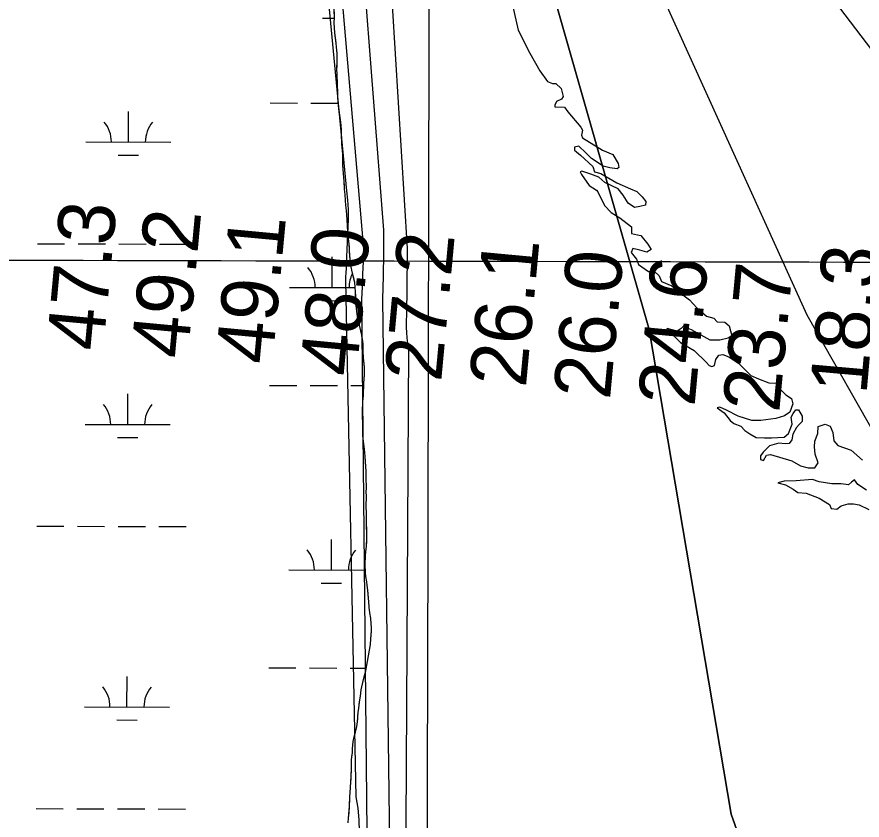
# Model space of a CAD drawing. Extents: x 3172297 to 3210190, y 958463 to 983887.
# Drawn here: x 3196941 to 3197937, y 975333 to 976279 of the extents above; entities that cross this region are included whole.
import ezdxf

# ---------------------------------------------------------------- set-up
doc = ezdxf.new("R2010")
doc.units = 0
for name, color, linetype in [('V-GRID-MAJR', 7, 'Continuous'), ('V-RIVR-EDGE', 7, 'Continuous'), ('V-RIVR-RANG', 7, 'Continuous'), ('V-SITE-VEGE', 7, 'Continuous'), ('V-TOPO-DPTH', 7, 'Continuous'), ('V-TOPO-MAJR', 7, 'Continuous'), ('V-TOPO-MINR', 7, 'Continuous'), ('V-TOPO-WATR', 7, 'Continuous'), ('V-WETL-SWMP', 7, 'Continuous')]:
    doc.layers.add(name, color=color, linetype=linetype)

msp = doc.modelspace()

# ---------------------------------------------------------------- linework, layer by layer
at = {"layer": 'V-GRID-MAJR'}
for points in [[(3197398.31, 963867.9), (3197412.41, 969928.19), (3197426.52, 975991.57), (3197440.63, 982054.99), (3197440.64, 982058.03)], [(3176574.87, 976046.16), (3181787.78, 976031.37), (3187000.69, 976017.35), (3192213.6, 976004.08), (3197426.52, 975991.57), (3202639.44, 975979.81), (3207852.35, 975968.82)]]:
    msp.add_spline(points, degree=3, dxfattribs=at)
at = {"layer": 'V-RIVR-EDGE'}
for points in [[(3197525.28, 976292.89), (3197532.03, 976263.59), (3197545.61, 976236.55), (3197557.5, 976215.48), (3197566.57, 976202.95), (3197572.53, 976200.66), (3197576.51, 976200.65), (3197582.75, 976194.67), (3197585, 976185.56), (3197583.01, 976182.44), (3197577.03, 976179.61), (3197575.03, 976175.07), (3197575.31, 976173.08), (3197586.39, 976172.77), (3197590.64, 976167.35), (3197605.95, 976149.4), (3197607.93, 976145.7), (3197606.78, 976140.02), (3197607.63, 976136.61), (3197631.19, 976122.05), (3197643.4, 976117.19), (3197649.91, 976106.65), (3197650.47, 976101.82), (3197648.76, 976100.11), (3197639.95, 976101.56), (3197631.99, 976103.28), (3197618.37, 976112.41), (3197611.85, 976118.97), (3197603.34, 976126.95), (3197598.5, 976125.83), (3197598.49, 976122.13), (3197605.59, 976116.14), (3197619.77, 976103.03), (3197621.74, 976096.77), (3197629.41, 976094.76), (3197648.43, 976083.63), (3197664.34, 976076.48), (3197672.01, 976073.62), (3197678.25, 976067.35), (3197682.5, 976061.93), (3197682.2, 976057.39), (3197675.37, 976055.7), (3197669.12, 976054.86), (3197661.74, 976059.71), (3197655.79, 976069.11), (3197649.84, 976076.8), (3197634.22, 976084.23), (3197627.13, 976090.22), (3197617.76, 976093.94), (3197606.96, 976097.66), (3197604.97, 976096.81), (3197606.67, 976093.68), (3197615.73, 976080.58), (3197624.25, 976075.16), (3197625.95, 976073.16), (3197633.59, 976057.22), (3197641.53, 976048.96), (3197651.75, 976042.68), (3197665.65, 976031.84), (3197665.63, 976023.88), (3197672.73, 976022.44), (3197676.43, 976021.86), (3197684.93, 976011.61), (3197688.61, 976005.34), (3197683.49, 976001.94), (3197675.53, 976004.24), (3197667.29, 976006.53), (3197665.01, 976001.71), (3197671.24, 975993.73), (3197673.78, 975987.47)], [(3197673.78, 975987.47), (3197685.42, 975979.2), (3197692.81, 975979.46), (3197698.2, 975974.33), (3197701.03, 975967.5), (3197712.96, 975962.35), (3197721.18, 975955.23), (3197733.95, 975945.81), (3197742.46, 975936.69), (3197753.81, 975926.72), (3197762.61, 975924.13), (3197766.3, 975920.15), (3197775.68, 975919.55), (3197780.5, 975915.28), (3197783.6, 975903.61), (3197779.61, 975900.78), (3197769.66, 975898.25), (3197758.29, 975898.27), (3197736.14, 975910.55), (3197726.48, 975914.56), (3197724.2, 975912), (3197719.36, 975909.17), (3197707.71, 975912.05), (3197706.57, 975907.78), (3197714.52, 975904.35), (3197723.31, 975895.52), (3197739.21, 975886.1), (3197753.39, 975872.41), (3197757.08, 975868.71), (3197760.2, 975867.56), (3197763.33, 975868.41), (3197765.05, 975875.51), (3197768.48, 975880.62), (3197773.31, 975881.46), (3197780.13, 975878.89), (3197791.77, 975871.47), (3197806.23, 975856.93), (3197815.32, 975852.93), (3197827.25, 975848.35), (3197835.49, 975847.76), (3197839.46, 975841.78), (3197847.4, 975834.09), (3197854.21, 975829.52), (3197855.62, 975823.26), (3197852.18, 975813.6), (3197845.91, 975809.35), (3197835.67, 975805.97), (3197818.04, 975803.74), (3197807.52, 975803.76), (3197791.04, 975808.92), (3197777.41, 975816.06), (3197769.46, 975819.49), (3197766.33, 975818.65), (3197774.56, 975812.94), (3197781.93, 975803.83), (3197786.19, 975800.4), (3197794.43, 975797.26), (3197799.25, 975792.13), (3197804.92, 975788.13), (3197812.59, 975783.85), (3197822.25, 975783.54), (3197830.5, 975783.52), (3197845.28, 975784.34), (3197850.7, 975788.59), (3197854.99, 975799.38), (3197853.59, 975807.63), (3197856.16, 975812.17), (3197859.01, 975816.43), (3197862.42, 975816.42), (3197866.67, 975808.74), (3197866.65, 975802.76), (3197863.23, 975799.08), (3197860.1, 975795.67), (3197855.81, 975787.72), (3197854.37, 975780.9), (3197851.24, 975776.65), (3197846.69, 975776.37), (3197839.3, 975776.96), (3197828.2, 975774.15), (3197820.51, 975766.49), (3197817.65, 975762.23), (3197817.64, 975757.68), (3197821.05, 975756.54), (3197824.76, 975762.78), (3197829.31, 975763.91), (3197854.6, 975756.45), (3197864.53, 975750.46), (3197873.62, 975747.88), (3197881.58, 975747.86), (3197885.58, 975754.1), (3197881.91, 975764.06), (3197881.36, 975772.59), (3197881.66, 975779.41), (3197885.1, 975788.5), (3197885.69, 975796.75), (3197893.94, 975799.57), (3197899.62, 975797.28), (3197902.73, 975789.6), (3197903.84, 975779.93), (3197908.66, 975774.23), (3197924.57, 975768.79)], [(3197924.57, 975768.79), (3197937.62, 975757.1)], [(3197942.36, 975721.55), (3197932.14, 975728.4), (3197928.18, 975734.1), (3197924.76, 975731.26), (3197921.34, 975727.86), (3197912.53, 975729.02), (3197901.44, 975729.33), (3197886.66, 975731.36), (3197878.71, 975734.22), (3197859.66, 975732.56), (3197845.44, 975732.31), (3197838.04, 975730.34), (3197847.14, 975728.04), (3197856.22, 975722.9), (3197861.61, 975718.91), (3197871.28, 975718.03), (3197886.61, 975712.31), (3197898.82, 975704.89), (3197900.8, 975700.33), (3197907.34, 975699.18), (3197912.46, 975703.43), (3197921, 975705.68), (3197926.97, 975705.67), (3197933.79, 975704.51), (3197945.15, 975698.8)]]:
    msp.add_lwpolyline(points, dxfattribs=at)
at = {"layer": 'V-SITE-VEGE'}
for p, q in [((3197315.36, 976278.88), (3197315.21, 976291.64)), ((3197315.29, 976272.16), (3197315.36, 976278.88)), ((3197315.51, 976266.12), (3197315.29, 976272.16)), ((3197315.92, 976260.46), (3197315.51, 976266.12)), ((3197317.51, 976248.19), (3197315.92, 976260.46)), ((3197318.01, 976243.39), (3197317.51, 976248.19)), ((3197318.62, 976235.92), (3197318.01, 976243.39)), ((3197318.83, 976231.79), (3197318.62, 976235.92)), ((3197318.85, 976227.85), (3197318.83, 976231.79)), ((3197318.32, 976217.2), (3197318.85, 976227.85)), ((3197318.63, 976211.93), (3197318.32, 976217.2)), ((3197318.75, 976207.42), (3197318.63, 976211.93)), ((3197319.17, 976198.31), (3197318.75, 976207.42)), ((3197319.43, 976184.11), (3197319.17, 976198.31)), ((3197320.14, 976174.71), (3197319.43, 976184.11)), ((3197322.82, 976155.25), (3197320.14, 976174.71)), ((3197323.72, 976146.71), (3197322.82, 976155.25)), ((3197323.84, 976141.53), (3197323.72, 976146.71)), ((3197324.37, 976129.35), (3197323.84, 976141.53)), ((3197325.39, 976117.84), (3197324.37, 976129.35)), ((3197325.44, 976104.51), (3197325.39, 976117.84)), ((3197325.75, 976099.33), (3197325.44, 976104.51)), ((3197326.87, 976085.81), (3197325.75, 976099.33)), ((3197327.39, 976076.41), (3197326.87, 976085.81)), ((3197328.09, 976069.79), (3197327.39, 976076.41)), ((3197328.6, 976063.08), (3197328.09, 976069.79)), ((3197328.92, 976057.32), (3197328.6, 976063.08)), ((3197329.62, 976051.19), (3197328.92, 976057.32)), ((3197330.62, 976040.45), (3197329.62, 976051.19)), ((3197330.95, 976033.26), (3197330.62, 976040.45)), ((3197331.07, 976026.54), (3197330.95, 976033.26)), ((3197331.57, 976021.17), (3197331.07, 976026.54)), ((3197332.77, 976011.96), (3197331.57, 976021.17)), ((3197333.6, 975998.25), (3197332.77, 976011.96)), ((3197334.5, 975989.14), (3197333.6, 975998.25)), ((3197335.49, 975982.81), (3197334.5, 975989.14)), ((3197337.15, 975975.33), (3197335.49, 975982.81)), ((3197339.3, 975966.33), (3197337.15, 975975.33)), ((3197340.31, 975955.2), (3197339.3, 975966.33)), ((3197340.75, 975943.6), (3197340.31, 975955.2)), ((3197341.06, 975939.09), (3197340.75, 975943.6)), ((3197341.75, 975932.76), (3197341.06, 975939.09)), ((3197342.35, 975929.21), (3197341.75, 975932.76)), ((3197342.85, 975924.42), (3197342.35, 975929.21)), ((3197343.44, 975921.45), (3197342.85, 975924.42)), ((3197345.09, 975915.99), (3197343.44, 975921.45)), ((3197346.75, 975909.37), (3197345.09, 975915.99)), ((3197347.64, 975904.39), (3197346.75, 975909.37)), ((3197348.73, 975897.29), (3197347.64, 975904.39)), ((3197349.13, 975893.65), (3197348.73, 975897.29)), ((3197349.44, 975888.57), (3197349.13, 975893.65)), ((3197349.45, 975885.31), (3197349.44, 975888.57)), ((3197349.87, 975877.63), (3197349.45, 975885.31)), ((3197350.88, 975866.03), (3197349.87, 975877.63)), ((3197350.92, 975857.59), (3197350.88, 975866.03)), ((3197350.29, 975847.51), (3197350.92, 975857.59)), ((3197349.59, 975833.31), (3197350.29, 975847.51)), ((3197349.04, 975826.02), (3197349.59, 975833.31)), ((3197348.71, 975814.41), (3197349.04, 975826.02)), ((3197349.09, 975795.03), (3197348.71, 975814.41)), ((3197348.94, 975786.2), (3197349.09, 975795.03)), ((3197349.14, 975782.08), (3197348.94, 975786.2)), ((3197351.33, 975766.06), (3197349.14, 975782.08)), ((3197351.73, 975761.27), (3197351.33, 975766.06)), ((3197352.67, 975743.81), (3197351.73, 975761.27)), ((3197352.92, 975732.69), (3197352.67, 975743.81)), ((3197352.88, 975718.97), (3197353.24, 975725.01)), ((3197353.32, 975728.18), (3197352.92, 975732.69)), ((3197353.24, 975725.01), (3197353.32, 975728.18)), ((3197353.09, 975715.51), (3197352.88, 975718.97)), ((3197353.1, 975711.77), (3197353.09, 975715.51)), ((3197352.94, 975705.34), (3197353.1, 975711.77)), ((3197352.96, 975701.32), (3197352.94, 975705.34)), ((3197353.18, 975696.04), (3197352.96, 975701.32)), ((3197353.23, 975688.86), (3197353.18, 975696.04)), ((3197353.41, 975684.88), (3197353.23, 975688.86)), ((3197353.65, 975665.66), (3197353.41, 975684.88)), ((3197353.15, 975655.39), (3197353.65, 975665.66)), ((3197352.41, 975649.63), (3197353.15, 975655.39)), ((3197351.62, 975634.66), (3197351.96, 975644.26)), ((3197351.96, 975644.26), (3197352.41, 975649.63)), ((3197352.05, 975624.21), (3197351.62, 975634.66)), ((3197352.54, 975620.18), (3197352.05, 975624.21)), ((3197353.53, 975613.95), (3197352.54, 975620.18)), ((3197353.93, 975609.73), (3197353.53, 975613.95)), ((3197354.82, 975603.78), (3197353.93, 975609.73)), ((3197355.73, 975594.29), (3197354.82, 975603.78)), ((3197355.94, 975590.55), (3197355.73, 975594.29)), ((3197356.54, 975583.84), (3197355.94, 975590.55)), ((3197357.34, 975577.13), (3197356.54, 975583.84)), ((3197358.23, 975570.99), (3197357.34, 975577.13)), ((3197358.93, 975564.47), (3197358.23, 975570.99)), ((3197359.14, 975559.96), (3197358.93, 975564.47)), ((3197358.53, 975546.53), (3197359.06, 975556.51)), ((3197359.06, 975556.51), (3197359.14, 975559.96)), ((3197357.89, 975540.1), (3197358.53, 975546.53)), ((3197355.74, 975526.65), (3197357.89, 975540.1)), ((3197353.49, 975515.52), (3197355.74, 975526.65)), ((3197352.27, 975508.99), (3197353.49, 975515.52)), ((3197349.82, 975498.9), (3197351.33, 975504.76)), ((3197351.33, 975504.76), (3197352.27, 975508.99)), ((3197347.75, 975490.07), (3197349.82, 975498.9)), ((3197345.98, 975479.22), (3197347.1, 975486.71)), ((3197347.1, 975486.71), (3197347.75, 975490.07)), ((3197345.15, 975472.6), (3197345.98, 975479.22)), ((3197343.48, 975459.73), (3197344.03, 975464.82)), ((3197344.03, 975464.82), (3197345.15, 975472.6)), ((3197342.56, 975448.89), (3197343.48, 975459.73)), ((3197341.82, 975443.51), (3197342.56, 975448.89)), ((3197338.9, 975431.12), (3197340.41, 975436.89)), ((3197340.41, 975436.89), (3197341.82, 975443.51)), ((3197336.85, 975417.2), (3197337.68, 975425.65)), ((3197337.68, 975425.65), (3197338.9, 975431.12)), ((3197336.59, 975412.6), (3197336.85, 975417.2)), ((3197335.66, 975404.34), (3197336.59, 975412.6)), ((3197335.5, 975396.24), (3197335.68, 975400.22)), ((3197335.52, 975391.96), (3197335.5, 975396.24)), ((3197335.68, 975400.22), (3197335.66, 975404.34)), ((3197334.87, 975377.89), (3197335.52, 975391.96)), ((3197334.54, 975372.02), (3197334.87, 975377.89)), ((3197333.61, 975360.78), (3197333.87, 975365.3)), ((3197333.87, 975365.3), (3197334.54, 975372.02)), ((3197333.23, 975349.68), (3197333.55, 975357.67)), ((3197333.55, 975357.67), (3197333.61, 975360.78)), ((3197332.02, 975335.25), (3197333.23, 975349.68)), ((3197331.48, 975329.95), (3197332.02, 975335.25))]:
    msp.add_line(p, q, dxfattribs=at)
at = {"layer": 'V-TOPO-DPTH'}
for points in [[(3197961.42, 975054.84), (3197823.61, 975244.14), (3197820.36, 975248.12), (3197817.68, 975252.5), (3197815.38, 975257.15), (3197794, 975308.92), (3197783, 975340.04), (3197686.4, 975911.11), (3197436.47, 976785.83)], [(3197535.31, 976782.55), (3198129.71, 976002.52), (3198131.84, 976000.15), (3198133.84, 975997.65), (3198201.48, 975903.62), (3198203.41, 975900.92), (3198205.33, 975898.21), (3198207.24, 975895.49), (3198209.14, 975892.76), (3198212.41, 975888.02), (3198212.66, 975887.66), (3198213.65, 975886.21), (3198214.13, 975885.48), (3198214.37, 975885.11), (3198974.01, 974919.55), (3198977.69, 974920.47)], [(3197535.31, 976782.55), (3198129.71, 976002.52), (3198131.84, 976000.15), (3198133.84, 975997.65), (3198201.48, 975903.62), (3198203.41, 975900.92), (3198205.33, 975898.21), (3198207.24, 975895.49), (3198209.14, 975892.76), (3198212.41, 975888.02), (3198212.66, 975887.66), (3198213.65, 975886.21), (3198214.13, 975885.48), (3198214.37, 975885.11), (3198974.01, 974919.55), (3198977.69, 974920.47)]]:
    msp.add_lwpolyline(points, dxfattribs=at)
at = {"layer": 'V-TOPO-MAJR'}
msp.add_lwpolyline([(3197283.18, 976777.67), (3197349.56, 976005.85), (3197349.16, 975990.97), (3197348.68, 975976.1), (3197348.07, 975961.23), (3197347.39, 975946.36), (3197355, 975201.63), (3197352.66, 975178.08), (3197350.22, 975154.55), (3197347.71, 975131.02), (3197336.2, 974152), (3197332.34, 974132.39), (3197328.39, 974112.8), (3197426.9, 972898.59), (3197409.68, 971735.99)], dxfattribs=at)
at = {"layer": 'V-TOPO-MINR'}
for points in [[(3197351.78, 976809.22), (3197400.99, 976006.5), (3197401.02, 975988.92), (3197400.96, 975971.34), (3197400.78, 975953.75), (3197400.52, 975936.17), (3197400.09, 975913.51), (3197400.2, 975907.28), (3197400.62, 975901.09), (3197401.48, 975894.94), (3197402.65, 975888.83), (3197398.87, 975187.69), (3197398.02, 975178.4), (3197397.14, 975169.11), (3197396.23, 975159.82), (3197395.3, 975150.54), (3197393.89, 975136.8), (3197393.74, 975134.39), (3197393.73, 975131.99), (3197394.25, 975127.2), (3197384.39, 974103.29)], [(3197260.65, 976798.86), (3197329.78, 976074.41), (3197331.03, 976063.35), (3197331.5, 976052.22), (3197331.46, 976041.06), (3197329.37, 975987.69), (3197329.15, 975982.8), (3197328.92, 975977.91), (3197328.64, 975973.02), (3197328.33, 975968.13), (3197340.85, 975360.7), (3197343.04, 975347.11), (3197344.39, 975333.47), (3197344.5, 975319.77), (3197343.78, 975306.03), (3197334.14, 975207.93), (3197332.86, 975195.14), (3197331.54, 975182.35), (3197330.18, 975169.57), (3197328.79, 975156.78), (3197311.05, 974136.85)], [(3197478.43, 976795.96), (3197872.17, 975928.26), (3198421.28, 974962.34), (3198626.95, 974667.64), (3198630.42, 974661.62), (3198633.8, 974655.54), (3198668.76, 974591.09), (3198674.19, 974580.93), (3198679.51, 974570.72), (3198684.7, 974560.44), (3198689.79, 974550.1), (3198694.69, 974539.68), (3198699.43, 974529.19), (3198703.92, 974518.59), (3198708.25, 974507.92), (3198729.38, 974454.07), (3198735.05, 974440.43), (3198741.08, 974426.97), (3198747.65, 974413.75), (3198754.58, 974400.71), (3198915.5, 974030.38)], [(3197436.47, 976785.83), (3197686.4, 975911.11), (3197783, 975340.04), (3197794, 975308.92), (3197815.38, 975257.15), (3197817.68, 975252.5), (3197820.36, 975248.12), (3197823.61, 975244.14), (3197961.42, 975054.84)], [(3197324.52, 976653.25), (3197373.47, 976027.92), (3197373.15, 976000.91), (3197372.69, 975973.9), (3197372.02, 975946.9), (3197381.08, 975242.99), (3197377.81, 975208.33), (3197374.45, 975173.67), (3197365.73, 974170.18), (3197359.68, 974137.53), (3197353.51, 974104.9), (3197477.75, 972841.01), (3197437.28, 971737.92)]]:
    msp.add_lwpolyline(points, dxfattribs=at)
at = {"layer": 'V-TOPO-WATR'}
msp.add_lwpolyline([(3197535.31, 976782.55), (3198129.71, 976002.52), (3198131.84, 976000.15), (3198133.84, 975997.65), (3198201.48, 975903.62), (3198203.41, 975900.92), (3198205.33, 975898.21), (3198207.24, 975895.49), (3198209.14, 975892.76), (3198212.41, 975888.02), (3198212.66, 975887.66), (3198213.65, 975886.21), (3198214.13, 975885.48), (3198214.37, 975885.11), (3198974.01, 974919.55), (3198977.69, 974920.47)], dxfattribs=at)
at = {"layer": 'V-WETL-SWMP'}
for p, q in [((3197301.45, 976277.65), (3197315.35, 976277.62)), ((3197239.8, 976177.8), (3197271.8, 976177.72)), ((3197287.8, 976177.68), (3197319.8, 976177.6)), ((3197072.62, 976131.78), (3197072.71, 976167.78)), ((3197022.62, 976131.91), (3197122.62, 976131.66)), ((3197060.58, 976116.38), (3197084.58, 976116.32)), ((3196965.48, 976011.98), (3196997.48, 976011.9)), ((3197013.48, 976011.86), (3197045.48, 976011.78)), ((3197061.48, 976011.74), (3197093.48, 976011.66)), ((3197109.48, 976011.62), (3197141.48, 976011.54)), ((3197312.67, 975960.38), (3197312.76, 975996.38)), ((3197262.67, 975960.5), (3197339.86, 975960.31)), ((3197300.63, 975944.98), (3197324.63, 975944.92)), ((3197238.97, 975845.13), (3197270.97, 975845.05)), ((3197286.97, 975845.01), (3197318.97, 975844.93)), ((3197334.97, 975844.89), (3197350.19, 975844.85)), ((3197071.8, 975799.11), (3197071.88, 975835.11)), ((3197021.8, 975799.23), (3197121.8, 975798.99)), ((3197059.76, 975783.71), (3197083.76, 975783.65)), ((3196964.65, 975679.3), (3196996.65, 975679.23)), ((3197012.65, 975679.19), (3197044.65, 975679.11)), ((3197060.65, 975679.07), (3197092.65, 975678.99)), ((3197108.65, 975678.95), (3197140.65, 975678.87)), ((3197311.84, 975627.7), (3197311.93, 975663.7)), ((3197261.84, 975627.83), (3197351.88, 975627.6)), ((3197299.81, 975612.3), (3197323.81, 975612.24)), ((3197238.15, 975512.45), (3197270.15, 975512.37)), ((3197286.15, 975512.33), (3197318.15, 975512.26)), ((3197334.15, 975512.22), (3197352.87, 975512.17)), ((3197070.97, 975466.44), (3197071.06, 975502.44)), ((3197020.97, 975466.56), (3197120.97, 975466.31)), ((3197058.93, 975451.04), (3197082.93, 975450.98)), ((3196963.83, 975346.63), (3196995.83, 975346.55)), ((3197011.83, 975346.51), (3197043.83, 975346.43)), ((3197059.83, 975346.39), (3197091.83, 975346.31)), ((3197107.83, 975346.27), (3197139.83, 975346.2))]:
    msp.add_line(p, q, dxfattribs=at)
msp.add_lwpolyline([(3197331.48, 975329.95), (3197332.02, 975335.25), (3197332.63, 975342.11), (3197333.23, 975349.68), (3197333.36, 975352.86), (3197333.55, 975357.67), (3197333.61, 975360.78), (3197333.87, 975365.3), (3197334.55, 975372.02), (3197334.87, 975377.89), (3197335.07, 975382.13), (3197335.33, 975387.22), (3197335.52, 975391.96), (3197335.5, 975396.13), (3197335.5, 975396.24), (3197335.68, 975400.22), (3197335.66, 975404.34), (3197336.03, 975407.7), (3197336.59, 975412.6), (3197336.85, 975417.2), (3197337.22, 975421.52), (3197337.68, 975425.65), (3197338.9, 975431.12), (3197340.41, 975436.89), (3197341.82, 975443.51), (3197342.56, 975448.89), (3197342.84, 975452.15), (3197343.11, 975455.61), (3197343.48, 975459.73), (3197344.03, 975464.82), (3197344.49, 975467.99), (3197345.15, 975472.6), (3197345.98, 975479.22), (3197347.1, 975486.71), (3197347.75, 975490.07), (3197348.98, 975495.16), (3197349.82, 975498.9), (3197351.33, 975504.76), (3197352.27, 975508.99), (3197353.49, 975515.52), (3197354.43, 975520.03), (3197355.74, 975526.66), (3197357.89, 975540.1), (3197358.53, 975546.53), (3197358.8, 975550.75), (3197359.06, 975556.51), (3197359.15, 975559.96), (3197358.93, 975564.47), (3197358.23, 975570.99), (3197357.34, 975577.13), (3197356.54, 975583.84), (3197355.94, 975590.55), (3197355.73, 975594.29), (3197355.13, 975600.04), (3197354.82, 975603.78), (3197353.93, 975609.73), (3197353.53, 975613.95), (3197352.54, 975620.18), (3197352.05, 975624.21), (3197351.73, 975630.54), (3197351.62, 975634.66), (3197351.78, 975640.42), (3197351.96, 975644.26), (3197352.41, 975649.63), (3197353.15, 975655.39), (3197353.51, 975661.63), (3197353.65, 975665.66), (3197353.67, 975668.7), (3197353.62, 975671.8), (3197353.51, 975676.53), (3197353.42, 975681.33), (3197353.41, 975684.88), (3197353.23, 975688.86), (3197353.19, 975692.05), (3197353.18, 975696.04), (3197352.96, 975701.32), (3197352.94, 975705.34), (3197353.1, 975711.77), (3197353.09, 975715.51), (3197352.88, 975718.97), (3197353.24, 975725.01), (3197353.32, 975728.18), (3197352.92, 975732.69), (3197352.79, 975739.88), (3197352.67, 975743.81), (3197352.36, 975749.86), (3197352.05, 975754.36), (3197351.73, 975761.27), (3197351.33, 975766.06), (3197350.34, 975773.06), (3197349.14, 975782.08), (3197348.93, 975786.2), (3197349.01, 975791.57), (3197349.09, 975795.03), (3197348.97, 975800.3), (3197348.85, 975803.85), (3197348.83, 975809.99), (3197348.71, 975814.41), (3197348.87, 975821.31), (3197349.04, 975826.01), (3197349.59, 975833.31), (3197349.85, 975838.3), (3197350.12, 975843), (3197350.29, 975847.51), (3197350.65, 975853.75), (3197350.92, 975857.59), (3197350.89, 975862.77), (3197350.88, 975866.03), (3197350.48, 975870.44), (3197349.87, 975877.63), (3197349.45, 975885.31), (3197349.44, 975888.57), (3197349.12, 975893.65), (3197348.73, 975897.3), (3197348.13, 975900.94), (3197347.64, 975904.39), (3197346.75, 975909.37), (3197345.09, 975915.99), (3197343.44, 975921.45), (3197342.85, 975924.42), (3197342.35, 975929.21), (3197341.75, 975932.76), (3197341.06, 975939.09), (3197340.75, 975943.6), (3197340.52, 975950.69), (3197340.31, 975955.2), (3197339.81, 975960.86), (3197339.3, 975966.33), (3197338.52, 975969.68), (3197337.15, 975975.34), (3197335.49, 975982.81), (3197334.5, 975989.14), (3197334.1, 975992.69), (3197333.6, 975998.25), (3197333.39, 976002.09), (3197333.07, 976007.94), (3197332.77, 976011.96), (3197332.07, 976017.62), (3197331.57, 976021.17), (3197331.07, 976026.54), (3197330.94, 976033.25), (3197330.62, 976040.45), (3197330.12, 976045.82), (3197329.62, 976051.19), (3197328.92, 976057.32), (3197328.6, 976063.08), (3197328.1, 976069.79), (3197327.39, 976076.41), (3197327.19, 976080.05), (3197326.87, 976085.81), (3197326.57, 976089.74), (3197326.06, 976095.5), (3197325.76, 976099.33), (3197325.45, 976104.51), (3197325.43, 976107.58), (3197325.41, 976111.61), (3197325.39, 976117.85), (3197324.88, 976123.98), (3197324.38, 976129.35), (3197324.06, 976135.88), (3197323.84, 976141.53), (3197323.72, 976146.71), (3197323.42, 976150.17), (3197322.82, 976155.25), (3197321.93, 976161.67), (3197321.14, 976167.33), (3197320.54, 976171.45), (3197320.14, 976174.71), (3197319.74, 976179.8), (3197319.43, 976184.11), (3197319.3, 976191.31), (3197319.17, 976198.31), (3197318.96, 976204.06), (3197318.75, 976207.42), (3197318.63, 976211.93), (3197318.32, 976217.2), (3197318.49, 976221.62), (3197318.85, 976227.86), (3197318.83, 976231.79), (3197318.62, 976235.91), (3197318.22, 976240.23), (3197318.01, 976243.39), (3197317.51, 976248.19), (3197317.02, 976251.93), (3197316.42, 976256.82), (3197315.92, 976260.46), (3197315.51, 976266.12), (3197315.29, 976272.16), (3197315.36, 976278.88), (3197315.23, 976285.79)], dxfattribs=at)
for centre, start, end in [((3197017.38, 976132.4), 359.0865, 40.63016), ((3197127.86, 976132.12), 139.0865, 180.63016), ((3197257.43, 975960.99), 359.0865, 40.63016), ((3197367.91, 975960.72), 152.1662, 180.63016), ((3197016.55, 975799.72), 359.0865, 40.63016), ((3197127.04, 975799.45), 139.0865, 180.63016), ((3197256.6, 975628.32), 359.0865, 40.63016), ((3197367.09, 975628.04), 139.0865, 180.63016), ((3197015.73, 975467.05), 359.0865, 40.63016), ((3197126.22, 975466.77), 139.0865, 180.63016)]:
    msp.add_arc(centre, 35.25, start, end, dxfattribs=at)

# ---------------------------------------------------------------- texts
at = {"layer": 'V-RIVR-RANG'}
for s, rotation, p in [('47.3', 84.66833, (3197042.79, 975884.65)), ('49.2', 84.66833, (3197142.38, 975875.59)), ('49.1', 84.66833, (3197242.19, 975868.9)), ('48.0', 84.66833, (3197341.29, 975854.6)), ('27.2', 84.66833, (3197441.15, 975848.43)), ('26.1', 84.66833, (3197540.96, 975841.74)), ('26.0', 84.66833, (3197640.06, 975827.44)), ('18.3', 84.95389, (3197942.37, 975833.49)), ('24.6', 84.66833, (3197739.74, 975819.43)), ('23.7', 84.66833, (3197839.51, 975812.22))]:
    msp.add_text(s, height=67, rotation=rotation, dxfattribs=at).set_placement(p)

doc.saveas('drawing.dxf')
